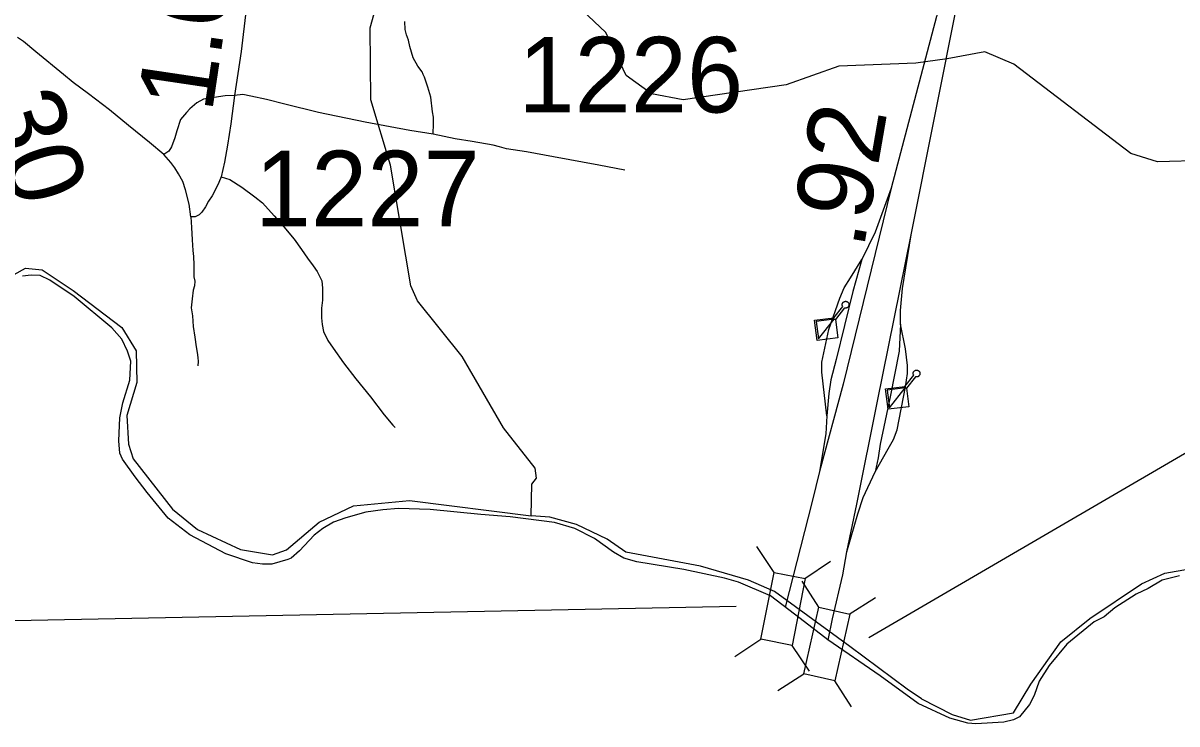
# Model space of a CAD drawing. Extents: x 2290615 to 2522933, y 819489 to 1012715.
# Drawn here: x 2353015 to 2360649, y 872571 to 877207 of the extents above; entities that cross this region are included whole.
import ezdxf

# ---------------------------------------------------------------- set-up
doc = ezdxf.new("R2010")
doc.units = 0
for name, color, linetype in [('Exist Boundary Political CountyLine', 7, 'Continuous'), ('Exist Cultural Weight Station CELL', 7, 'Continuous'), ('Exist Hydrographic Misc Water Feature', 7, 'Continuous'), ('Exist Road Non-System Type 51', 7, 'Continuous'), ('Exist Road Primary Interstate Divided Center Attributed', 7, 'Continuous'), ('Exist Road Primary Interstate Mileage Hundredths English Label', 7, 'Continuous'), ('Exist Road Primary Interstate Structure Standard Bridge CELL', 7, 'Continuous'), ('Exist Road Primary Interstate Structure Standard Bridge Number Label', 7, 'Continuous'), ('Exist Road Primary NC Mileage Hundredths English Label', 7, 'Continuous'), ('Exist Road Secondary Mileage Hundredths English Label', 7, 'Continuous'), ('Exist Road Secondary Type 51 Attributed', 7, 'Continuous'), ('Exist Road Secondary Type 51 Number Label', 7, 'Continuous')]:
    doc.layers.add(name, color=color, linetype=linetype)

msp = doc.modelspace()

# ---------------------------------------------------------------- linework, layer by layer
at = {"layer": 'Exist Boundary Political CountyLine'}
msp.add_lwpolyline([(2360665.3, 873550.1), (2360550.5, 873520.9), (2360458, 873466.4), (2360378.4, 873429.3), (2360237.7, 873339.7), (2360166.3, 873278.8), (2360100.5, 873246.2), (2359920.6, 873097.6), (2359803.6, 872958), (2359736.1, 872854.4), (2359704.8, 872759.4), (2359673.4, 872699.1), (2359606.5, 872618.3), (2359566.7, 872597.9), (2359502.9, 872583.1), (2359317.1, 872570.9), (2359265.1, 872576.3), (2359146.7, 872608.9), (2358937.6, 872706.4), (2358685.3, 872888.2), (2358338.9, 873126.9), (2358157, 873268.7), (2357959.4, 873418.2), (2357748.4, 873507.8), (2357656, 873534.7), (2357387.4, 873591.5), (2357074.9, 873643.7), (2356988.5, 873666.6), (2356920.2, 873707.8), (2356795.1, 873796.3), (2356664.3, 873864.6), (2356529.8, 873903.1), (2356237.6, 873939.6), (2356043.5, 873955.2), (2355707.1, 873989.1), (2355499.1, 873996.6), (2355395.2, 873987.3), (2355281.4, 873972), (2355149.9, 873934.4), (2355068.2, 873905.5), (2354998.9, 873864.6), (2354941.3, 873820), (2354842.7, 873714.9), (2354789.2, 873668.1), (2354765.4, 873657.9), (2354659.8, 873628.6), (2354597.8, 873627.9), (2354531.8, 873637.2), (2354357, 873697), (2354117.6, 873822.1), (2353974.2, 873932.3), (2353836.2, 874100.7), (2353757.1, 874205.7), (2353671.7, 874322.7), (2353655.2, 874362.4), (2353648.2, 874442.4), (2353654.5, 874596.2), (2353673.8, 874695.4), (2353721.9, 874845.1), (2353727.2, 874970.8), (2353705.9, 875037.6), (2353668.5, 875115.1), (2353601.7, 875190), (2353353.2, 875398.5), (2353192.9, 875505.5), (2353128.8, 875537.6), (2353067.3, 875540.2), (2353011.2, 875532.2)], dxfattribs=at)
at = {"layer": 'Exist Cultural Weight Station CELL'}
for points in [[(2358251.7, 875242.3), (2358379.6, 875258), (2358437.4, 875332), (2358435.7, 875335.6), (2358434.5, 875339.6), (2358434.1, 875343.4), (2358434.2, 875345.7), (2358434.5, 875348), (2358434.9, 875349.6), (2358435.6, 875352), (2358436.5, 875354.2), (2358437.6, 875355.9), (2358439, 875358), (2358440.5, 875359.7), (2358442.1, 875361.2), (2358443.8, 875362.6), (2358446.2, 875363.9), (2358448.7, 875365.1), (2358450.7, 875365.7), (2358452.7, 875366.1), (2358455.1, 875366.5), (2358457.2, 875366.5), (2358459.5, 875366.3), (2358461.2, 875366.1), (2358463.1, 875365.5), (2358465, 875364.9), (2358467.2, 875363.8), (2358469.2, 875362.7), (2358471.1, 875361.2), (2358472.3, 875360), (2358473.9, 875358.4), (2358475, 875356.9), (2358476.2, 875354.9), (2358477, 875353.4), (2358477.6, 875351.9), (2358478.5, 875349.3), (2358478.9, 875347.3), (2358479, 875345.6), (2358479.1, 875343.7), (2358479, 875341.8), (2358478.7, 875339.7), (2358478.2, 875337.7), (2358477.5, 875335.7), (2358476.6, 875333.7), (2358475.7, 875332.2), (2358474.6, 875330.5), (2358472.1, 875327.6), (2358470.4, 875326.2), (2358468.6, 875324.9), (2358466.5, 875323.7), (2358464.5, 875322.9), (2358462.6, 875322.3), (2358460.6, 875321.9), (2358458.9, 875321.6), (2358456.7, 875321.5), (2358454.4, 875321.6), (2358452.2, 875321.9), (2358449.7, 875322.5), (2358390.2, 875246.4), (2358381.7, 875248.2), (2358262.8, 875233.6), (2358277, 875117.8), (2358381.7, 875248.2), (2358390.2, 875246.4), (2358405.3, 875123.8), (2358268.3, 875107)], [(2358721.3, 874787.1), (2358849.2, 874802.8), (2358907.1, 874876.8), (2358905.4, 874880.4), (2358904.2, 874884.4), (2358903.7, 874888.2), (2358903.8, 874890.5), (2358904.1, 874892.8), (2358904.5, 874894.4), (2358905.2, 874896.9), (2358906.1, 874899), (2358907.2, 874900.8), (2358908.7, 874902.9), (2358910.1, 874904.5), (2358911.7, 874906), (2358913.4, 874907.4), (2358915.8, 874908.7), (2358918.4, 874909.9), (2358920.3, 874910.5), (2358922.3, 874911), (2358924.7, 874911.3), (2358926.8, 874911.3), (2358929.1, 874911.1), (2358930.8, 874910.9), (2358932.7, 874910.3), (2358934.6, 874909.7), (2358936.9, 874908.6), (2358938.8, 874907.5), (2358940.7, 874906), (2358941.9, 874904.8), (2358943.5, 874903.2), (2358944.6, 874901.7), (2358945.9, 874899.8), (2358946.6, 874898.2), (2358947.3, 874896.7), (2358948.1, 874894.1), (2358948.6, 874892.1), (2358948.7, 874890.4), (2358948.7, 874888.5), (2358948.6, 874886.7), (2358948.3, 874884.5), (2358947.8, 874882.5), (2358947.1, 874880.5), (2358946.2, 874878.5), (2358945.3, 874877), (2358944.2, 874875.3), (2358941.7, 874872.4), (2358940.1, 874871), (2358938.2, 874869.7), (2358936.1, 874868.5), (2358934.1, 874867.7), (2358932.2, 874867.1), (2358930.3, 874866.7), (2358928.5, 874866.4), (2358926.3, 874866.3), (2358924.1, 874866.4), (2358921.8, 874866.7), (2358919.3, 874867.3), (2358859.9, 874791.2), (2358851.3, 874793), (2358732.5, 874778.4), (2358746.7, 874662.6), (2358851.3, 874793), (2358859.9, 874791.2), (2358874.9, 874668.6), (2358738, 874651.8)]]:
    msp.add_lwpolyline(points, close=True, dxfattribs=at)
at = {"layer": 'Exist Hydrographic Misc Water Feature'}
for points in [[(2360836.4, 876298.2), (2360519.4, 876288.5), (2360344.3, 876343.7), (2359570.4, 876935.7), (2359378.3, 877016.4), (2359128.3, 876970), (2358920.4, 876941.8), (2358412.3, 876921), (2358064.3, 876798.4), (2357382.3, 876698.3), (2357173.4, 876739), (2357005.2, 876860.1), (2356869.3, 877143.4), (2356523.3, 877473.8), (2356427.4, 877837.6), (2356417.3, 878011.1), (2356554.3, 878407.3), (2356553.3, 878463.1)], [(2356375.3, 873948.3), (2356380.2, 874156.1), (2356412.2, 874196.8), (2356403.4, 874262.1), (2356192.4, 874529.1), (2355919.3, 875000.5), (2355624.2, 875369.2), (2355581.3, 875469.2), (2355446.2, 876267.8), (2355316.2, 876699.1), (2355310.2, 877174.8), (2355406.2, 877516.7), (2355287.3, 877715.4), (2355120.2, 877797.1), (2354718.3, 877892.3), (2354342.2, 878011.5), (2354052.3, 877910.9), (2353486.3, 877894.3)], [(2352901.6, 875513.9), (2353030, 875586.6), (2353141.4, 875574.5), (2353347.3, 875438.8), (2353668.2, 875192.8), (2353762.6, 875037.7), (2353767.5, 874829.3), (2353702.1, 874611.2), (2353711.8, 874422.2), (2353743.3, 874325.3), (2354002.4, 873990.8), (2354169.5, 873857.6), (2354452.9, 873724.3), (2354666, 873690.3), (2354758.1, 873721.8), (2354973.6, 873906), (2355201.3, 874012.7), (2355571.9, 874049), (2356375.3, 873948.3)], [(2358957.9, 872736.5), (2358864.2, 872801.7), (2358483.5, 873083.5), (2357987, 873445.7), (2357813.8, 873522.4), (2357496.6, 873613.8), (2357003.7, 873707), (2356879.5, 873793.2), (2356676.1, 873889.8), (2356499.5, 873938.9), (2356375.3, 873948.3)], [(2358957.9, 872736.5), (2359161.6, 872633.2), (2359282.4, 872595.2), (2359566.3, 872644.1), (2359683.1, 872833), (2359880, 873112.9), (2360071.5, 873267.8), (2360414.4, 873496.8), (2360569.2, 873567.5), (2360730.9, 873596), (2360879.6, 873536.9), (2361093.5, 873393.5), (2361456.1, 873101.4), (2361619.7, 873059.9), (2361922.6, 873061.3)]]:
    msp.add_lwpolyline(points, dxfattribs=at)
at = {"layer": 'Exist Road Non-System Type 51'}
for points in [[(2355727.7, 876471.1), (2355729.4, 876543.6), (2355729.4, 876585), (2355724.2, 876619.6), (2355712.1, 876716.2), (2355693.2, 876781.8), (2355670.7, 876849.2), (2355662.1, 876866.4), (2355655.2, 876883.7), (2355627.6, 876921.7), (2355596.5, 876976.9), (2355574.1, 877052.9), (2355563.8, 877094.3), (2355551.7, 877128.9), (2355543.1, 877163.4), (2355541.3, 877216.9)], [(2355727.7, 876471.1), (2355573, 876495.3), (2355278.5, 876551.7), (2354970.2, 876614.4), (2354745.9, 876671.4), (2354625.1, 876700.7), (2354521.6, 876723.1), (2354468.1, 876733.5), (2354414.6, 876728.3), (2354352.5, 876724.9), (2354280, 876714.5), (2354209.3, 876702.4), (2354164.4, 876678.3), (2354117.8, 876640.3), (2354097.1, 876616.1), (2354057.4, 876569.5), (2354031.5, 876493.5), (2354019.5, 876446.9), (2353997, 876388.2), (2353978.1, 876358.9), (2353947, 876338.2)], [(2356996.7, 876232.9), (2356823.5, 876267.8), (2356524.9, 876322.1), (2356346.4, 876356.1), (2356212.2, 876374.4), (2356167.7, 876387.1), (2356125.1, 876398.6), (2355985.9, 876423.9), (2355873.2, 876440), (2355727.7, 876471.1)], [(2354324.9, 876189.7), (2354381.8, 876172.4), (2354461.2, 876122.4), (2354547.5, 876058.5), (2354599.2, 876017), (2354675.1, 875930.7), (2354739, 875858.2), (2354808, 875777.1), (2354856.3, 875708), (2354896, 875652.8), (2354934, 875601), (2354960.4, 875563.5), (2354991.2, 875502), (2354995.7, 875454.1), (2354996.6, 875374.1), (2354989.2, 875320.1), (2354990, 875258), (2354992.7, 875212.2), (2355003.1, 875166.4), (2355031.8, 875106.6), (2355066.4, 875057), (2355133.7, 874959.9), (2355216.9, 874853), (2355314.2, 874734.1), (2355403.7, 874615.3), (2355460.2, 874546.1), (2355476.8, 874531.6)], [(2358758.3, 876114), (2358651.7, 875824.3), (2358562.9, 875642.2)], [(2354124.7, 875925.5), (2354129.1, 875855.6), (2354134, 875773.6), (2354139, 875701.7), (2354141.3, 875663.8), (2354144, 875607.8), (2354145.4, 875528.5), (2354150.6, 875500), (2354148, 875468.9), (2354140.2, 875440.4), (2354132.5, 875383.4), (2354127.3, 875323.9), (2354135.1, 875269.5), (2354140.2, 875199.6), (2354150.6, 875129.7), (2354161, 875064.9), (2354166.1, 875028.7), (2354171.3, 874995), (2354173.9, 874969.1), (2354171.3, 874940.6)], [(2358820.1, 875216.1), (2358819.6, 875305.4), (2358833.8, 875450.2), (2358890.1, 875805.9)], [(2358332.4, 874609.3), (2358300.4, 874898), (2358299.5, 874964.7), (2358344.8, 875178.8), (2358418.1, 875386.3), (2358446.5, 875454.7), (2358489.2, 875521.3), (2358562.9, 875642.2)], [(2358562.9, 875642.2), (2358504.7, 875432), (2358393.2, 874982), (2358358.2, 874846.5), (2358346.6, 874756.8), (2358332.4, 874609.3)], [(2358652.6, 874238.3), (2358737.9, 874390.2), (2358773, 874452.9), (2358797, 874516.9), (2358853.4, 874800.7), (2358865.8, 874888.7), (2358866.2, 874942.5), (2358852, 875052.6), (2358820.1, 875216.1)], [(2358820.1, 875216.1), (2358811.2, 875035.7), (2358752.5, 874735.4), (2358685, 874421.8), (2358671.7, 874331.2), (2358652.6, 874238.3)], [(2358332.4, 874609.3), (2358324.8, 874489.8), (2358283.1, 874241)], [(2358464.7, 873708.3), (2358537.6, 873961.5), (2358572.2, 874069), (2358652.6, 874238.3)]]:
    msp.add_lwpolyline(points, dxfattribs=at)
at = {"layer": 'Exist Road Primary Interstate Divided Center Attributed'}
for points in [[(2359265.1, 878063.5), (2359058.8, 877249.5), (2358758.3, 876114), (2358440.3, 874817.3), (2358283.1, 874241), (2358234.3, 874042.1), (2358057.4, 873344)], [(2358341.7, 873124.9), (2358369.7, 873265.3), (2358437.8, 873557.6), (2358464.7, 873708.3), (2358531.4, 874024.1), (2358666.8, 874705.6), (2358890.1, 875805.9), (2359199.1, 877353), (2359354.4, 878069.2)]]:
    msp.add_lwpolyline(points, dxfattribs=at)
at = {"layer": 'Exist Road Primary Interstate Structure Standard Bridge CELL'}
for p, q in [((2357984.2, 873573.1), (2357869.7, 873744.1)), ((2358186, 873533.1), (2358357, 873647.6)), ((2358279.9, 873342.3), (2358169.6, 873516)), ((2358480.8, 873297.6), (2358654.5, 873407.9)), ((2357724.7, 873016.7), (2357895.7, 873131.2)), ((2358216.7, 872919.3), (2358102.2, 873090.3)), ((2358007.2, 872792.3), (2358180.9, 872902.6)), ((2358496.7, 872683.1), (2358386.4, 872856.8))]:
    msp.add_line(p, q, dxfattribs=at)
for points in [[(2357895.7, 873131.2), (2357983.2, 873573.3), (2358189.7, 873532.4), (2358102.2, 873090.3)], [(2358180.9, 872902.6), (2358279, 873342.5), (2358484.5, 873296.7), (2358386.4, 872856.8)]]:
    msp.add_lwpolyline(points, close=True, dxfattribs=at)
at = {"layer": 'Exist Road Primary Interstate Structure Standard Bridge Number Label'}
msp.add_line((2357732.5, 873347.4), (2352291.2, 873238.6), dxfattribs=at)
msp.add_lwpolyline([(2358610.8, 873142), (2361005.2, 874538.7), (2361875.9, 875155.4)], dxfattribs=at)
at = {"layer": 'Exist Road Secondary Type 51 Attributed'}
msp.add_lwpolyline([(2354490.5, 877298), (2354457.7, 877018.4), (2354414.6, 876728.3), (2354390.4, 876540.1), (2354368, 876398.6), (2354347.3, 876286.4), (2354324.9, 876189.7), (2354309.3, 876151.7), (2354286.9, 876106.8), (2354266.2, 876063.7), (2354242, 876029.1), (2354221.3, 875991.1), (2354197.2, 875956.6), (2354179.9, 875939.4), (2354154, 875925.5), (2354124.7, 875925.5), (2354112.6, 876008.4), (2354088.5, 876103.4), (2354071.2, 876158.6), (2354043.6, 876208.7), (2354019.5, 876248.4), (2353991.9, 876284.6), (2353947, 876338.2), (2353852.1, 876417.6), (2353712.3, 876529.8), (2353586.4, 876633.4), (2353448.3, 876738.7), (2353346.5, 876812.9), (2353282.7, 876866.4), (2353099.8, 877016.6), (2353017, 877085.7), (2352979, 877111.6)], dxfattribs=at)

# ---------------------------------------------------------------- texts
at = {"layer": 'Exist Road Primary Interstate Mileage Hundredths English Label'}
msp.add_text('.92', height=500, rotation=80.18516, dxfattribs=at).set_placement((2358574.8, 875703.7))
at = {"layer": 'Exist Road Primary NC Mileage Hundredths English Label'}
msp.add_text('.30', height=500, rotation=287.09386, dxfattribs=at).set_placement((2352704.6, 876855))
at = {"layer": 'Exist Road Secondary Mileage Hundredths English Label'}
msp.add_text('1.06', height=500, rotation=81.5406, dxfattribs=at).set_placement((2354263.9, 876607.2))
at = {"layer": 'Exist Road Secondary Type 51 Number Label'}
msp.add_text('1226', height=500, rotation=360, dxfattribs=at).set_placement((2356291.5, 876615.3))
msp.add_text('1227', height=500, dxfattribs=at).set_placement((2354548.4, 875862.4))

doc.saveas('drawing.dxf')
